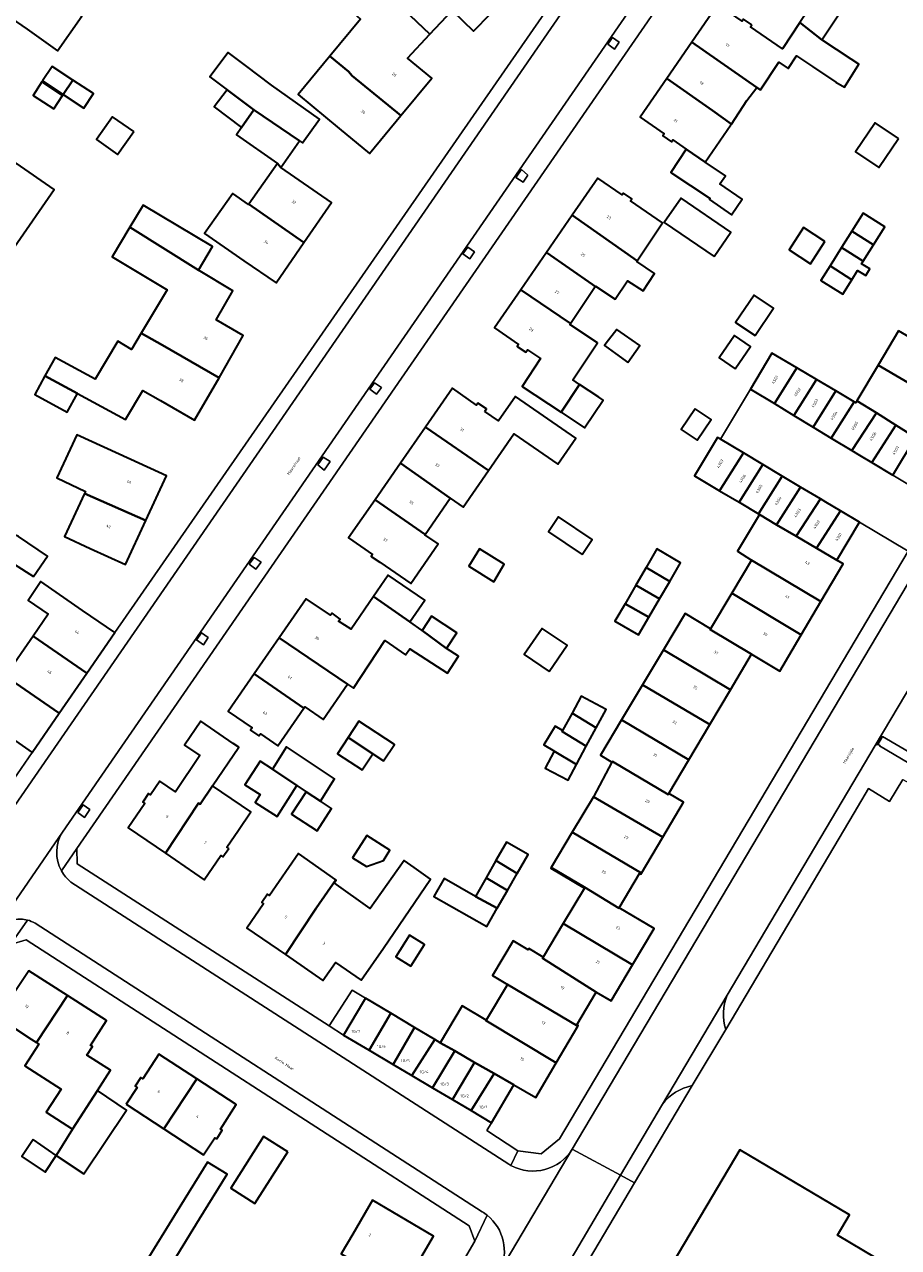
# Model space of a CAD drawing. Header units: metres. Extents: x 197700 to 204338, y 317132 to 325229.
# Tile 327 of 656: x 199637 to 199749, y 319725 to 319882. Entities that reach past the tile are written whole.
import ezdxf
from ezdxf.enums import TextEntityAlignment as Align

# ---------------------------------------------------------------- set-up
doc = ezdxf.new("R2010")
doc.units = ezdxf.units.M
for name, color, linetype, lineweight in [('B-WE-GR-BEPLANTING_CULTUUR_BODEMBEDEKKER-GV', 90, 'Continuous', 18), ('B-WE-OG-BEBOUWING-GV', 7, 'Continuous', 35), ('B-WE-OG-BEBOUWING-T18', 10, 'Continuous', 18), ('B-WE-OG-TERREIN_ERF-GV', 7, 'Continuous', 18), ('B-WE-OG-TERREIN_ONBEGROEID-GV', 7, 'Continuous', 18), ('B-WE-OG-TOPOGRAFIE-T18', 10, 'Continuous', 18), ('B-WE-VH-VERHARDING_ASFALT-GV', 252, 'Continuous', 18), ('B-WE-VH-VERHARDING_BETONSTRAATSTEEN-GV', 252, 'Continuous', 18), ('B-WE-VH-VERHARDING_OPEN-GV', 252, 'Continuous', 18), ('B-WE-VH-VERHARDING_TEGEL-GV', 252, 'Continuous', 18)]:
    doc.layers.add(name, color=color, linetype=linetype, lineweight=lineweight)
doc.styles.add('NLCS-ISO-M200-T18', font='NLCS-ISO.ttf', dxfattribs={"height": 0.36})

msp = doc.modelspace()

# ---------------------------------------------------------------- linework, layer by layer
at = {"layer": 'B-WE-GR-BEPLANTING_CULTUUR_BODEMBEDEKKER-GV'}
msp.add_lwpolyline([(199746.705, 319789.446), (199746.656, 319789.336), (199750.404, 319787.127), (199751.037, 319788.178), (199747.024, 319790.536), (199746.435, 319789.501)], dxfattribs=at)
msp.add_lwpolyline([(199746.435, 319789.501, -0.1216998), (199746.705, 319789.446)], format="xyb", dxfattribs=at)
at = {"layer": 'B-WE-OG-BEBOUWING-GV'}
for points in [[(199692.926, 319891.167), (199689.108, 319887.101), (199684.099, 319891.954), (199680.852, 319888.338), (199689.194, 319880.343), (199692.055, 319883.389), (199694.776, 319880.735), (199699.132, 319885.202), (199693.017, 319891.259)], [(199680.852, 319888.338), (199677.605, 319884.722), (199680.335, 319882.255), (199676.427, 319877.537), (199678.82, 319875.564), (199679.25, 319875.014), (199685.478, 319869.934), (199689.443, 319874.721), (199686.332, 319877.297), (199689.194, 319880.343)], [(199636.622, 319888.172), (199633.661, 319883.896), (199633.604, 319883.814), (199637.722, 319880.979), (199641.637, 319878.21), (199644.718, 319882.636)], [(199736.475, 319881.838), (199739.267, 319879.64), (199742.771, 319884.923), (199739.82, 319886.88)], [(199730.341, 319881.526), (199729.254, 319882.274), (199729.084, 319882.027), (199725.987, 319884.16), (199722.663, 319879.334), (199730.968, 319873.547), (199731.447, 319873.229), (199733.786, 319876.757), (199734.97, 319875.972), (199736.038, 319877.582), (199738.102, 319876.214), (199741.089, 319874.233), (199742.162, 319873.563), (199744.015, 319876.529), (199743.023, 319877.149), (199739.267, 319879.64), (199736.475, 319881.838), (199734.245, 319878.475), (199730.171, 319881.279)], [(199730.968, 319873.547), (199722.663, 319879.334), (199719.463, 319874.687), (199725.333, 319870.597), (199727.735, 319868.86), (199729.72, 319871.852)], [(199663.303, 319873.236), (199666.717, 319870.66), (199672.538, 319866.729), (199672.933, 319866.45), (199675.087, 319869.502), (199668.954, 319873.83), (199665.647, 319876.342), (199663.445, 319878.004), (199661.101, 319874.898)], [(199685.478, 319869.934), (199679.25, 319875.014), (199678.82, 319875.564), (199676.427, 319877.537), (199672.382, 319872.63), (199677.624, 319868.289), (199681.475, 319865.1)], [(199642.357, 319872.637), (199643.57, 319874.487), (199640.93, 319876.219), (199639.717, 319874.369)], [(199641.145, 319870.789), (199642.276, 319872.513), (199639.636, 319874.245), (199638.505, 319872.521)], [(199643.57, 319874.487), (199642.357, 319872.637), (199644.996, 319870.907), (199646.209, 319872.756)], [(199721.965, 319865.655), (199724.359, 319863.992), (199727.667, 319868.757), (199727.735, 319868.86), (199725.333, 319870.597), (199719.463, 319874.687), (199716.049, 319869.729), (199719.146, 319867.596), (199718.976, 319867.349), (199720.063, 319866.601), (199720.233, 319866.848)], [(199666.717, 319870.66), (199663.303, 319873.236), (199661.65, 319871.045), (199665.133, 319868.417)], [(199651.357, 319867.893), (199648.663, 319869.794), (199646.606, 319866.879), (199649.3, 319864.978)], [(199669.718, 319863.794), (199670.166, 319863.288), (199672.538, 319866.729), (199666.717, 319870.66), (199665.133, 319868.417), (199664.48, 319867.491)], [(199749.067, 319867.027), (199746.09, 319869.03), (199743.57, 319865.286), (199746.546, 319863.283)], [(199724.359, 319863.992), (199721.965, 319865.655), (199719.986, 319862.672), (199725.031, 319859.325), (199724.931, 319859.188), (199727.752, 319857.255), (199729.087, 319859.263), (199726.27, 319861.193), (199726.976, 319862.256)], [(199631.269, 319856.512), (199636.123, 319853.159), (199641.193, 319860.498), (199636.33, 319863.856)], [(199670.166, 319863.288), (199669.718, 319863.794), (199666.058, 319858.608), (199673.112, 319853.712), (199676.638, 319858.827)], [(199707.388, 319857.186), (199715.687, 319851.358), (199718.924, 319856.235), (199714.852, 319859.048), (199715.02, 319859.295), (199713.928, 319860.037), (199713.764, 319859.799), (199710.67, 319861.936)], [(199650.856, 319855.658), (199659.642, 319850.173), (199661.444, 319853.19), (199652.555, 319858.501)], [(199666.058, 319858.608), (199666.026, 319858.563), (199664.01, 319859.986), (199660.391, 319854.858), (199665.433, 319851.382), (199669.55, 319848.544), (199673.112, 319853.712)], [(199725.538, 319851.902), (199727.673, 319855.037), (199721.288, 319859.387), (199719.153, 319856.252)], [(199715.687, 319851.358), (199707.388, 319857.186), (199704.089, 319852.411), (199709.972, 319848.319), (199710.299, 319848.075), (199710.342, 319848.139), (199712.885, 319846.452), (199714.458, 319848.823), (199716.438, 319847.509), (199717.918, 319849.739), (199715.624, 319851.262)], [(199743.127, 319855.172), (199745.886, 319853.416), (199747.332, 319855.719), (199744.563, 319857.458)], [(199659.642, 319850.173), (199650.856, 319855.658), (199648.59, 319851.864), (199655.627, 319847.66), (199652.321, 319842.127), (199655.02, 319840.577), (199662.257, 319836.42), (199665.358, 319841.824), (199661.889, 319843.815), (199664.032, 319847.549)], [(199739.679, 319853.843), (199736.956, 319855.625), (199735.096, 319852.782), (199737.818, 319851)], [(199743.127, 319855.172), (199741.812, 319853.078), (199744.557, 319851.302), (199745.886, 319853.416)], [(199700.809, 319847.664), (199707.168, 319843.354), (199710.299, 319848.075), (199709.972, 319848.319), (199704.089, 319852.411)], [(199743.103, 319848.954), (199743.852, 319850.147), (199744.897, 319849.491), (199745.422, 319850.327), (199744.362, 319850.991), (199744.557, 319851.302), (199741.812, 319853.078), (199740.344, 319850.742)], [(199743.103, 319848.954), (199740.344, 319850.742), (199739.167, 319848.868), (199741.951, 319847.119)], [(199707.168, 319843.354), (199700.809, 319847.664), (199697.451, 319842.803), (199700.544, 319840.665), (199700.373, 319840.419), (199701.459, 319839.668), (199701.668, 319839.971), (199703.329, 319838.869), (199700.971, 319835.314), (199705.969, 319831.998), (199708.329, 319835.552), (199707.459, 319836.129), (199710.61, 319840.879), (199707.08, 319843.222)], [(199730.756, 319841.802), (199733.107, 319845.296), (199730.62, 319846.97), (199728.268, 319843.477)], [(199662.257, 319836.42), (199655.02, 319840.577), (199652.321, 319842.127), (199651.083, 319840.04), (199649.325, 319841.09), (199646.416, 319836.222), (199641.302, 319839.018), (199640.014, 319836.662), (199644.169, 319834.39), (199650.318, 319831.091), (199652.537, 319834.789), (199654.791, 319833.495), (199659.144, 319830.997)], [(199714.5, 319838.379), (199716.019, 319840.538), (199713.082, 319842.587), (199711.73, 319840.82), (199711.499, 319840.532), (199712.933, 319839.503), (199714.164, 319838.62)], [(199728.19, 319837.545), (199730.169, 319840.398), (199728.138, 319841.806), (199726.16, 319838.953)], [(199749.084, 319842.432), (199746.475, 319838.042), (199755.281, 319832.87), (199757.912, 319837.275)], [(199733.22, 319833.11), (199736.095, 319837.687), (199732.914, 319839.578), (199730.17, 319834.962)], [(199644.169, 319834.39), (199640.014, 319836.662), (199638.704, 319834.266), (199642.86, 319831.994)], [(199735.718, 319831.592), (199738.621, 319836.185), (199736.095, 319837.687), (199733.22, 319833.11)], [(199743.765, 319833.483), (199746.267, 319831.918), (199748.746, 319830.368), (199751.263, 319828.794), (199752.431, 319828.096), (199755.281, 319832.87), (199746.475, 319838.042)], [(199696.221, 319832.115), (199696.433, 319832.42), (199695.348, 319833.172), (199695.177, 319832.926), (199692.087, 319835.069), (199688.64, 319830.099), (199696.678, 319824.537), (199699.934, 319829.242), (199705.564, 319825.345), (199707.87, 319828.676), (199700.132, 319834.031), (199697.968, 319830.905)], [(199708.329, 319835.552), (199705.969, 319831.998), (199708.974, 319830.005), (199711.332, 319833.56), (199710.791, 319833.919)], [(199738.167, 319830.105), (199741.081, 319834.723), (199738.621, 319836.185), (199735.718, 319831.592)], [(199741.081, 319834.723), (199738.167, 319830.105), (199740.49, 319828.694), (199743.42, 319833.332)], [(199743.123, 319827.095), (199746.267, 319831.918), (199743.765, 319833.483), (199743.609, 319833.22), (199743.42, 319833.332), (199740.49, 319828.694)], [(199723.102, 319832.428), (199721.326, 319829.789), (199723.354, 319828.424), (199725.13, 319831.063)], [(199745.652, 319825.575), (199748.746, 319830.368), (199746.267, 319831.918), (199743.123, 319827.095), (199744.079, 319826.514)], [(199748.372, 319823.951), (199751.263, 319828.794), (199748.746, 319830.368), (199745.652, 319825.575)], [(199645.081, 319821.613), (199652.904, 319818.17), (199655.525, 319823.866), (199650.982, 319825.956), (199644.085, 319829.129), (199641.513, 319823.6), (199645.206, 319821.881)], [(199691.799, 319821.029), (199693.456, 319819.882), (199696.678, 319824.537), (199688.64, 319830.099), (199685.46, 319825.513)], [(199726.227, 319821.972), (199729.259, 319826.801), (199726.335, 319828.55), (199725.945, 319828.783), (199723.018, 319823.888)], [(199729.259, 319826.801), (199726.227, 319821.972), (199728.708, 319820.491), (199731.751, 319825.311)], [(199688.586, 319816.388), (199691.799, 319821.029), (199685.46, 319825.513), (199682.199, 319820.811)], [(199731.175, 319819.018), (199734.213, 319823.839), (199731.751, 319825.311), (199728.708, 319820.491)], [(199736.547, 319822.443), (199734.213, 319823.839), (199731.175, 319819.018), (199731.33, 319818.926), (199733.508, 319817.618)], [(199652.904, 319818.17), (199645.081, 319821.613), (199642.52, 319816.108), (199645.798, 319814.599), (199650.306, 319812.525)], [(199736.004, 319816.149), (199739.101, 319820.915), (199736.547, 319822.443), (199733.508, 319817.618)], [(199682.199, 319820.811), (199678.816, 319815.933), (199681.868, 319813.804), (199681.705, 319813.552), (199682.813, 319812.835), (199686.754, 319810.124), (199690.238, 319815.157), (199688.545, 319816.329), (199688.586, 319816.388)], [(199738.603, 319814.619), (199741.669, 319819.391), (199739.786, 319820.506), (199739.101, 319820.915), (199736.004, 319816.149)], [(199744.088, 319817.958), (199741.669, 319819.391), (199738.603, 319814.619), (199741.203, 319813.088)], [(199638.533, 319810.979), (199640.32, 319813.6), (199636.62, 319816.122), (199634.948, 319816.891), (199632.041, 319818.227), (199629.552, 319814.672), (199632.032, 319812.999), (199633.107, 319814.434)], [(199708.646, 319813.82), (199709.937, 319815.745), (199705.646, 319818.623), (199704.355, 319816.698)], [(199738.603, 319814.619), (199736.004, 319816.149), (199733.508, 319817.618), (199731.33, 319818.926), (199728.508, 319814.244), (199730.297, 319813.092), (199739.159, 319807.793), (199742.012, 319812.609), (199741.203, 319813.088)], [(199697.366, 319810.327), (199698.688, 319812.577), (199695.546, 319814.55), (199694.159, 319812.34)], [(199719.839, 319810.374), (199721.231, 319812.766), (199718.214, 319814.521), (199716.834, 319812.148)], [(199718.542, 319808.144), (199719.839, 319810.374), (199716.834, 319812.148), (199715.526, 319809.898)], [(199727.767, 319808.862), (199736.63, 319803.524), (199739.159, 319807.793), (199730.297, 319813.092)], [(199644.809, 319806.661), (199643.849, 319807.323), (199639.47, 319810.34), (199637.852, 319807.911), (199640.446, 319806.182), (199638.501, 319803.371), (199645.352, 319798.637), (199648.926, 319803.824)], [(199682.002, 319808.432), (199686.654, 319805.222), (199688.548, 319807.993), (199683.882, 319811.182)], [(199715.526, 319809.898), (199714.135, 319807.506), (199717.169, 319805.783), (199718.542, 319808.144)], [(199736.63, 319803.524), (199727.767, 319808.862), (199725.056, 319804.328), (199724.995, 319804.227), (199730.284, 319801.053), (199733.898, 319798.912)], [(199686.654, 319805.222), (199682.002, 319808.432), (199679.144, 319804.249), (199677.543, 319805.282), (199677.746, 319805.564), (199676.696, 319806.318), (199676.503, 319806.05), (199673.404, 319808.164), (199669.948, 319803.174), (199678.674, 319797.238), (199678.671, 319797.234), (199679.426, 319796.703), (199683.433, 319802.797), (199686.105, 319800.97), (199686.626, 319801.74), (199691.443, 319798.624), (199692.856, 319800.808), (199691.342, 319801.788), (199688.23, 319804.107)], [(199717.169, 319805.783), (199714.135, 319807.506), (199712.838, 319805.276), (199715.854, 319803.522)], [(199691.342, 319801.788), (199692.652, 319803.813), (199689.389, 319805.924), (199688.23, 319804.107)], [(199727.597, 319796.525), (199730.284, 319801.053), (199724.995, 319804.227), (199725.056, 319804.328), (199721.826, 319806.26), (199719.048, 319801.614)], [(199704.452, 319798.846), (199706.737, 319802.2), (199703.552, 319804.369), (199701.267, 319801.016)], [(199638.501, 319803.371), (199634.955, 319798.247), (199641.815, 319793.506), (199645.352, 319798.637)], [(199666.745, 319798.548), (199673.096, 319794.172), (199673.21, 319794.339), (199675.584, 319792.716), (199678.671, 319797.234), (199678.674, 319797.238), (199669.948, 319803.174)], [(199629.474, 319798.789), (199627.567, 319796.058), (199638.375, 319788.514), (199641.815, 319793.506), (199634.955, 319798.247), (199630.991, 319800.99), (199629.613, 319798.999)], [(199719.048, 319801.614), (199716.373, 319797.141), (199724.95, 319792.064), (199727.597, 319796.525)], [(199673.096, 319794.172), (199666.745, 319798.548), (199663.422, 319793.75), (199666.48, 319791.633), (199666.293, 319791.362), (199667.354, 319790.63), (199667.54, 319790.899), (199669.793, 319789.339)], [(199724.95, 319792.064), (199716.373, 319797.141), (199713.691, 319792.655), (199722.282, 319787.568)], [(199707.368, 319793.532), (199710.461, 319791.667), (199711.706, 319793.993), (199708.526, 319795.695)], [(199709.185, 319789.283), (199710.461, 319791.667), (199707.368, 319793.532), (199706.165, 319791.286), (199706.098, 319791.16)], [(199655.42, 319775.601), (199659.648, 319782.007), (199659.828, 319781.885), (199661.437, 319784.235), (199664.807, 319789.159), (199664.076, 319789.661), (199659.949, 319792.484), (199657.864, 319789.436), (199659.802, 319788.111), (199656.704, 319783.444), (199654.708, 319784.813), (199653.515, 319783.068), (199653.267, 319783.237), (199652.521, 319782.149), (199652.768, 319781.979), (199650.641, 319778.878)], [(199681.897, 319788.332), (199683.294, 319787.421), (199684.668, 319789.527), (199680.11, 319792.502), (199678.749, 319790.418)], [(199707.942, 319786.961), (199709.185, 319789.283), (199706.098, 319791.16), (199706.165, 319791.286), (199705.223, 319791.863), (199703.754, 319789.49), (199705.105, 319788.662), (199705.096, 319788.644)], [(199719.722, 319783.254), (199722.282, 319787.568), (199713.691, 319792.655), (199710.987, 319788.134), (199712.464, 319787.251), (199712.526, 319787.358), (199719.668, 319783.133)], [(199681.897, 319788.332), (199678.749, 319790.418), (199677.388, 319788.333), (199680.55, 319786.268)], [(199669.075, 319786.379), (199672.198, 319784.258), (199673.385, 319783.471), (199675.227, 319782.268), (199677.025, 319785.114), (199670.866, 319789.215)], [(199705.096, 319788.644), (199703.946, 319786.496), (199706.859, 319784.938), (199707.942, 319786.961)], [(199669.075, 319786.379), (199667.503, 319787.378), (199665.573, 319784.338), (199667.501, 319783.115), (199666.869, 319782.119), (199669.7, 319780.323), (199672.198, 319784.258)], [(199710.092, 319782.817), (199718.954, 319777.678), (199721.598, 319782.143), (199719.722, 319783.254), (199719.668, 319783.133), (199712.526, 319787.358), (199712.464, 319787.251)], [(199663.5, 319776.22), (199663.253, 319776.39), (199664.737, 319778.554), (199666.323, 319780.89), (199661.437, 319784.235), (199659.828, 319781.885), (199659.648, 319782.007), (199655.42, 319775.601), (199660.379, 319772.2), (199662.506, 319775.301), (199662.753, 319775.131)], [(199673.385, 319783.471), (199671.523, 319780.616), (199674.78, 319778.491), (199676.643, 319781.344), (199675.227, 319782.268)], [(199710.092, 319782.817), (199707.382, 319778.285), (199716.228, 319773.075), (199718.954, 319777.678)], [(199679.331, 319775.018), (199681.084, 319773.908), (199683.259, 319774.688), (199684.088, 319775.996), (199681.136, 319777.866)], [(199707.382, 319778.285), (199704.698, 319773.797), (199708.967, 319771.284), (199713.357, 319768.605), (199713.374, 319768.634), (199715.968, 319773.029), (199716.14, 319772.927), (199716.228, 319773.075)], [(199697.648, 319774.688), (199700.359, 319773.02), (199701.753, 319775.453), (199698.992, 319777.034)], [(199677.174, 319772.208), (199672.416, 319775.581), (199668.709, 319770.225), (199668.463, 319770.396), (199667.711, 319769.311), (199667.958, 319769.14), (199665.818, 319766.048), (199670.731, 319762.647), (199674.668, 319768.6)], [(199670.731, 319762.647), (199675.526, 319759.328), (199677.136, 319761.648), (199680.402, 319759.377), (199683.257, 319763.481), (199689.29, 319772.304), (199687.209, 319773.78), (199685.914, 319774.698), (199682.291, 319769.589), (199681.559, 319768.556), (199676.949, 319771.825), (199677.205, 319772.186), (199677.174, 319772.208), (199674.668, 319768.6)], [(199699.11, 319770.838), (199700.359, 319773.02), (199697.648, 319774.688), (199696.374, 319772.463)], [(199706.247, 319766.611), (199715.107, 319761.356), (199717.843, 319765.989), (199713.374, 319768.634), (199713.357, 319768.605), (199708.967, 319771.284), (199704.698, 319773.797), (199704.651, 319773.718), (199708.957, 319771.143)], [(199697.811, 319768.57), (199695.018, 319770.097), (199691.036, 319772.377), (199689.723, 319770.083), (199696.466, 319766.222)], [(199697.811, 319768.57), (199699.11, 319770.838), (199696.374, 319772.463), (199695.018, 319770.097)], [(199715.107, 319761.356), (199706.247, 319766.611), (199703.68, 319762.318), (199703.604, 319762.19), (199710.458, 319757.864), (199712.382, 319756.742)], [(199686.749, 319761.161), (199688.508, 319763.962), (199686.614, 319765.151), (199684.854, 319762.351)], [(199708.104, 319753.49), (199708.159, 319753.583), (199707.987, 319753.685), (199710.458, 319757.864), (199703.604, 319762.19), (199703.68, 319762.318), (199701.847, 319763.414), (199701.766, 319763.279), (199699.861, 319764.415), (199697.209, 319759.987), (199699.105, 319758.828)], [(199642.914, 319757.401), (199637.959, 319760.595), (199635.922, 319757.494), (199635.684, 319757.641), (199634.948, 319756.454), (199635.186, 319756.306), (199634.069, 319754.549), (199638.274, 319751.844), (199638.939, 319751.416)], [(199708.104, 319753.49), (199699.105, 319758.828), (199696.376, 319754.264), (199696.355, 319754.229), (199705.357, 319748.828)], [(199643.534, 319740.32), (199646.715, 319745.256), (199648.41, 319747.885), (199645.378, 319749.776), (199646.091, 319750.881), (199645.839, 319751.044), (199647.875, 319754.204), (199642.914, 319757.401), (199638.939, 319751.416), (199639.253, 319751.214), (199637.445, 319748.408), (199642.068, 319745.429), (199640.172, 319742.487)], [(199681.446, 319750.419), (199684.222, 319755.152), (199680.971, 319757.095), (199680.715, 319756.662), (199678.166, 319752.364)], [(199697.421, 319747.432), (199699.945, 319745.985), (199702.722, 319744.355), (199705.357, 319748.828), (199696.355, 319754.229), (199696.376, 319754.264), (199693.343, 319756.077), (199690.534, 319751.379), (199692.376, 319750.323), (199694.909, 319748.871)], [(199684.222, 319755.152), (199681.446, 319750.419), (199684.51, 319748.602), (199687.249, 319753.342)], [(199687.249, 319753.342), (199684.51, 319748.602), (199686.893, 319747.188), (199689.814, 319751.809)], [(199690.534, 319751.379), (199689.814, 319751.809), (199686.893, 319747.188), (199689.524, 319745.628), (199692.376, 319750.323)], [(199650.413, 319743.519), (199655.204, 319740.379), (199659.439, 319746.753), (199654.553, 319749.914), (199652.51, 319746.758), (199652.258, 319746.921), (199651.541, 319745.812), (199651.792, 319745.649)], [(199694.909, 319748.871), (199692.376, 319750.323), (199689.524, 319745.628), (199692.079, 319744.112)], [(199694.909, 319748.871), (199692.079, 319744.112), (199694.46, 319742.7), (199697.421, 319747.432)], [(199661.962, 319739.071), (199662.679, 319740.179), (199662.427, 319740.342), (199664.469, 319743.499), (199659.439, 319746.753), (199655.204, 319740.379), (199660.294, 319737.044), (199661.71, 319739.234)], [(199699.945, 319745.985), (199697.421, 319747.432), (199694.46, 319742.7), (199697.086, 319741.143)], [(199646.715, 319745.256), (199643.534, 319740.32), (199641.44, 319736.969), (199644.988, 319734.597), (199650.446, 319742.763)], [(199638.51, 319739.005), (199637.057, 319736.831), (199640.022, 319734.849), (199641.44, 319736.969)], [(199671.034, 319737.446), (199667.959, 319739.398), (199663.75, 319732.768), (199666.825, 319730.816)], [(199657.255, 319730.398), (199652.255, 319722.286), (199654.781, 319720.735), (199659.781, 319728.847), (199663.293, 319734.565), (199660.765, 319736.116)], [(199679.356, 319726.912), (199677.87, 319724.374), (199685.651, 319719.799), (199689.676, 319726.663), (199681.883, 319731.227)]]:
    msp.add_lwpolyline(points, close=True, dxfattribs=at)
msp.add_lwpolyline([(199760.397, 319715.395), (199741.271, 319726.763), (199742.815, 319729.359), (199728.811, 319737.69), (199720.243, 319723.221), (199734.224, 319714.87), (199735.032, 319714.392), (199756.531, 319701.632), (199739.612, 319673.125), (199764.106, 319658.588)], dxfattribs=at)
at = {"layer": 'B-WE-OG-TERREIN_ERF-GV'}
for points in [[(199733.236, 319905.507), (199644.097, 319776.213), (199644.145, 319774.274), (199676.31, 319753.56), (199679.282, 319758.105), (199680.971, 319757.095), (199684.222, 319755.152), (199687.249, 319753.342), (199689.814, 319751.809), (199690.534, 319751.379), (199693.343, 319756.077), (199696.376, 319754.264), (199699.105, 319758.828), (199697.209, 319759.987), (199699.861, 319764.415), (199701.766, 319763.279), (199701.847, 319763.414), (199703.68, 319762.318), (199706.247, 319766.611), (199708.957, 319771.143), (199704.651, 319773.718), (199704.698, 319773.797), (199707.382, 319778.285), (199710.092, 319782.817), (199712.464, 319787.251), (199710.987, 319788.134), (199713.691, 319792.655), (199716.373, 319797.141), (199719.048, 319801.614), (199721.826, 319806.26), (199725.056, 319804.328), (199727.767, 319808.862), (199730.297, 319813.092), (199728.508, 319814.244), (199731.33, 319818.926), (199731.175, 319819.018), (199728.708, 319820.491), (199726.227, 319821.972), (199723.018, 319823.888), (199725.945, 319828.783), (199726.335, 319828.55), (199730.17, 319834.962), (199732.914, 319839.578), (199736.095, 319837.687), (199738.621, 319836.185), (199741.081, 319834.723), (199743.42, 319833.332), (199743.609, 319833.22), (199743.765, 319833.483), (199746.475, 319838.042), (199749.084, 319842.432)], [(199643.849, 319807.323), (199644.809, 319806.661), (199648.926, 319803.824), (199711.471, 319894.077)], [(199623.358, 319885.585), (199617.397, 319876.932), (199617.562, 319876.818), (199622.251, 319873.58), (199626.777, 319870.454), (199631.64, 319867.095), (199636.33, 319863.856), (199641.193, 319860.498), (199636.123, 319853.159), (199631.269, 319856.512), (199626.588, 319859.746), (199621.89, 319862.991), (199617.2, 319866.231), (199612.329, 319869.596), (199608.152, 319863.566)], [(199699.132, 319885.202), (199694.776, 319880.735), (199692.055, 319883.389), (199689.194, 319880.343), (199686.332, 319877.297), (199689.443, 319874.721), (199685.478, 319869.934), (199681.475, 319865.1), (199677.624, 319868.289), (199672.382, 319872.63), (199676.427, 319877.537), (199680.335, 319882.255)], [(199644.718, 319882.636), (199641.637, 319878.21), (199637.722, 319880.979), (199633.604, 319883.814)], [(199742.771, 319884.923), (199739.267, 319879.64), (199743.023, 319877.149), (199744.015, 319876.529), (199742.162, 319873.563), (199741.089, 319874.233), (199738.102, 319876.214), (199736.038, 319877.582), (199734.97, 319875.972), (199733.786, 319876.757), (199731.447, 319873.229), (199730.968, 319873.547), (199729.72, 319871.852), (199727.735, 319868.86), (199727.667, 319868.757), (199724.359, 319863.992), (199726.976, 319862.256), (199726.27, 319861.193), (199729.087, 319859.263), (199727.752, 319857.255), (199724.931, 319859.188), (199725.031, 319859.325), (199719.986, 319862.672), (199721.965, 319865.655), (199720.233, 319866.848), (199720.063, 319866.601), (199718.976, 319867.349), (199719.146, 319867.596), (199716.049, 319869.729), (199719.463, 319874.687), (199722.663, 319879.334), (199725.987, 319884.16)], [(199729.254, 319882.274), (199730.341, 319881.526), (199730.171, 319881.279), (199734.245, 319878.475), (199736.475, 319881.838)], [(199770.283, 319880.199), (199769.843, 319879.52), (199770.119, 319879.356), (199767.28, 319874.621), (199771.667, 319871.993), (199768.951, 319867.445), (199768.822, 319867.229), (199768.659, 319867.327), (199766.052, 319862.977), (199768.788, 319861.339), (199766.022, 319856.702), (199763.377, 319852.268), (199760.703, 319847.786), (199760.624, 319847.654), (199760.461, 319847.751), (199757.877, 319843.402), (199760.601, 319841.779), (199757.912, 319837.275), (199755.281, 319832.87), (199752.431, 319828.096), (199751.263, 319828.794), (199748.372, 319823.951), (199754.026, 319820.531)], [(199632.758, 319848.588), (199619.707, 319829.672), (199613.662, 319820.832), (199613.811, 319820.74), (199602.67, 319804.609), (199634.635, 319783.029), (199638.375, 319788.514), (199627.567, 319796.058), (199629.474, 319798.789), (199629.613, 319798.999), (199630.991, 319800.99), (199634.955, 319798.247), (199638.501, 319803.371), (199640.446, 319806.182), (199637.852, 319807.911), (199639.47, 319810.34), (199643.849, 319807.323)], [(199749.635, 319785.05), (199747.942, 319782.219), (199745.251, 319783.906), (199743.42, 319780.793), (199727.009, 319753.072), (199722.715, 319745.904), (199715.358, 319733.476), (199698.387, 319704.811), (199697.75, 319703.713), (199699.102, 319702.842), (199687.38, 319682.813), (199686.137, 319683.693), (199683.345, 319678.881), (199683.231, 319678.939), (199682.82, 319678.235), (199691.503, 319673.202), (199687.856, 319667.48), (199682.045, 319670.993), (199675.14, 319659.525), (199703.735, 319642.856), (199706.905, 319643.735), (199704.502, 319639.968), (199737.351, 319628.075)], [(199764.106, 319658.588), (199739.612, 319673.125), (199756.531, 319701.632), (199735.032, 319714.392), (199734.224, 319714.87), (199720.243, 319723.221), (199728.811, 319737.69), (199742.815, 319729.359), (199741.271, 319726.763), (199760.397, 319715.395)], [(199677.87, 319724.374), (199679.356, 319726.912), (199681.883, 319731.227), (199689.676, 319726.663), (199685.651, 319719.799)]]:
    msp.add_lwpolyline(points, dxfattribs=at)
for points in [[(199660.391, 319854.858), (199664.01, 319859.986), (199666.026, 319858.563), (199666.058, 319858.608), (199669.718, 319863.794), (199664.48, 319867.491), (199665.133, 319868.417), (199661.65, 319871.045), (199663.303, 319873.236), (199661.101, 319874.898), (199663.445, 319878.004), (199665.647, 319876.342), (199668.954, 319873.83), (199675.087, 319869.502), (199672.933, 319866.45), (199672.538, 319866.729), (199670.166, 319863.288), (199676.638, 319858.827), (199673.112, 319853.712), (199669.55, 319848.544), (199665.433, 319851.382)], [(199642.357, 319872.637), (199639.717, 319874.369), (199640.93, 319876.219), (199643.57, 319874.487), (199646.209, 319872.756), (199644.996, 319870.907)], [(199642.276, 319872.513), (199641.145, 319870.789), (199638.505, 319872.521), (199639.636, 319874.245)], [(199651.357, 319867.893), (199649.3, 319864.978), (199646.606, 319866.879), (199648.663, 319869.794)], [(199749.067, 319867.027), (199746.546, 319863.283), (199743.57, 319865.286), (199746.09, 319869.03)], [(199701.668, 319839.971), (199701.459, 319839.668), (199700.373, 319840.419), (199700.544, 319840.665), (199697.451, 319842.803), (199700.809, 319847.664), (199704.089, 319852.411), (199707.388, 319857.186), (199710.67, 319861.936), (199713.764, 319859.799), (199713.928, 319860.037), (199715.02, 319859.295), (199714.852, 319859.048), (199718.924, 319856.235), (199715.687, 319851.358), (199715.624, 319851.262), (199717.918, 319849.739), (199716.438, 319847.509), (199714.458, 319848.823), (199712.885, 319846.452), (199710.342, 319848.139), (199710.299, 319848.075), (199707.168, 319843.354), (199707.08, 319843.222), (199710.61, 319840.879), (199707.459, 319836.129), (199708.329, 319835.552), (199710.791, 319833.919), (199711.332, 319833.56), (199708.974, 319830.005), (199705.969, 319831.998), (199700.971, 319835.314), (199703.329, 319838.869)], [(199659.642, 319850.173), (199664.032, 319847.549), (199661.889, 319843.815), (199665.358, 319841.824), (199662.257, 319836.42), (199659.144, 319830.997), (199654.791, 319833.495), (199652.537, 319834.789), (199650.318, 319831.091), (199644.169, 319834.39), (199640.014, 319836.662), (199641.302, 319839.018), (199646.416, 319836.222), (199649.325, 319841.09), (199651.083, 319840.04), (199652.321, 319842.127), (199655.627, 319847.66), (199648.59, 319851.864), (199650.856, 319855.658), (199652.555, 319858.501), (199661.444, 319853.19)], [(199725.538, 319851.902), (199719.153, 319856.252), (199721.288, 319859.387), (199727.673, 319855.037)], [(199741.812, 319853.078), (199743.127, 319855.172), (199744.563, 319857.458), (199747.332, 319855.719), (199745.886, 319853.416), (199744.557, 319851.302), (199744.362, 319850.991), (199745.422, 319850.327), (199744.897, 319849.491), (199743.852, 319850.147), (199743.103, 319848.954), (199741.951, 319847.119), (199739.167, 319848.868), (199740.344, 319850.742)], [(199735.096, 319852.782), (199736.956, 319855.625), (199739.679, 319853.843), (199737.818, 319851)], [(199730.756, 319841.802), (199728.268, 319843.477), (199730.62, 319846.97), (199733.107, 319845.296)], [(199714.5, 319838.379), (199714.164, 319838.62), (199712.933, 319839.503), (199711.499, 319840.532), (199711.73, 319840.82), (199713.082, 319842.587), (199716.019, 319840.538)], [(199728.19, 319837.545), (199726.16, 319838.953), (199728.138, 319841.806), (199730.169, 319840.398)], [(199696.433, 319832.42), (199696.221, 319832.115), (199697.968, 319830.905), (199700.132, 319834.031), (199707.87, 319828.676), (199705.564, 319825.345), (199699.934, 319829.242), (199696.678, 319824.537), (199693.456, 319819.882), (199691.799, 319821.029), (199688.586, 319816.388), (199688.545, 319816.329), (199690.238, 319815.157), (199686.754, 319810.124), (199682.813, 319812.835), (199681.705, 319813.552), (199681.868, 319813.804), (199678.816, 319815.933), (199682.199, 319820.811), (199685.46, 319825.513), (199688.64, 319830.099), (199692.087, 319835.069), (199695.177, 319832.926), (199695.348, 319833.172)], [(199725.13, 319831.063), (199723.354, 319828.424), (199721.326, 319829.789), (199723.102, 319832.428)], [(199642.52, 319816.108), (199645.081, 319821.613), (199645.206, 319821.881), (199641.513, 319823.6), (199644.085, 319829.129), (199650.982, 319825.956), (199655.525, 319823.866), (199652.904, 319818.17), (199650.306, 319812.525), (199645.798, 319814.599)], [(199638.533, 319810.979), (199633.107, 319814.434), (199632.032, 319812.999), (199629.552, 319814.672), (199632.041, 319818.227), (199634.948, 319816.891), (199636.62, 319816.122), (199640.32, 319813.6)], [(199750.303, 319814.25), (199744.088, 319817.958), (199741.203, 319813.088), (199742.012, 319812.609), (199739.159, 319807.793), (199736.63, 319803.524), (199733.898, 319798.912), (199730.284, 319801.053), (199727.597, 319796.525), (199724.95, 319792.064), (199722.282, 319787.568), (199719.722, 319783.254), (199721.598, 319782.143), (199718.954, 319777.678), (199716.228, 319773.075), (199716.14, 319772.927), (199715.968, 319773.029), (199713.374, 319768.634), (199717.843, 319765.989), (199715.107, 319761.356), (199712.382, 319756.742), (199710.458, 319757.864), (199707.987, 319753.685), (199708.159, 319753.583), (199708.104, 319753.49), (199705.357, 319748.828), (199702.722, 319744.355), (199699.945, 319745.985), (199697.086, 319741.143), (199696.461, 319740.148), (199700.457, 319737.569), (199703.423, 319737.157), (199705.758, 319739.087)], [(199709.937, 319815.745), (199708.646, 319813.82), (199704.355, 319816.698), (199705.646, 319818.623)], [(199697.366, 319810.327), (199694.159, 319812.34), (199695.546, 319814.55), (199698.688, 319812.577)], [(199716.834, 319812.148), (199718.214, 319814.521), (199721.231, 319812.766), (199719.839, 319810.374), (199718.542, 319808.144), (199717.169, 319805.783), (199715.854, 319803.522), (199712.838, 319805.276), (199714.135, 319807.506), (199715.526, 319809.898)], [(199679.144, 319804.249), (199682.002, 319808.432), (199683.882, 319811.182), (199688.548, 319807.993), (199686.654, 319805.222), (199688.23, 319804.107), (199689.389, 319805.924), (199692.652, 319803.813), (199691.342, 319801.788), (199692.856, 319800.808), (199691.443, 319798.624), (199686.626, 319801.74), (199686.105, 319800.97), (199683.433, 319802.797), (199679.426, 319796.703), (199678.671, 319797.234), (199675.584, 319792.716), (199673.21, 319794.339), (199673.096, 319794.172), (199669.793, 319789.339), (199667.54, 319790.899), (199667.354, 319790.63), (199666.293, 319791.362), (199666.48, 319791.633), (199663.422, 319793.75), (199666.745, 319798.548), (199669.948, 319803.174), (199673.404, 319808.164), (199676.503, 319806.05), (199676.696, 319806.318), (199677.746, 319805.564), (199677.543, 319805.282)], [(199704.452, 319798.846), (199701.267, 319801.016), (199703.552, 319804.369), (199706.737, 319802.2)], [(199707.942, 319786.961), (199706.859, 319784.938), (199703.946, 319786.496), (199705.096, 319788.644), (199705.105, 319788.662), (199703.754, 319789.49), (199705.223, 319791.863), (199706.165, 319791.286), (199707.368, 319793.532), (199708.526, 319795.695), (199711.706, 319793.993), (199710.461, 319791.667), (199709.185, 319789.283)], [(199664.737, 319778.554), (199663.253, 319776.39), (199663.5, 319776.22), (199662.753, 319775.131), (199662.506, 319775.301), (199660.379, 319772.2), (199655.42, 319775.601), (199650.641, 319778.878), (199652.768, 319781.979), (199652.521, 319782.149), (199653.267, 319783.237), (199653.515, 319783.068), (199654.708, 319784.813), (199656.704, 319783.444), (199659.802, 319788.111), (199657.864, 319789.436), (199659.949, 319792.484), (199664.076, 319789.661), (199664.807, 319789.159), (199661.437, 319784.235), (199666.323, 319780.89)], [(199678.749, 319790.418), (199680.11, 319792.502), (199684.668, 319789.527), (199683.294, 319787.421), (199681.897, 319788.332), (199680.55, 319786.268), (199677.388, 319788.333)], [(199672.198, 319784.258), (199669.7, 319780.323), (199666.869, 319782.119), (199667.501, 319783.115), (199665.573, 319784.338), (199667.503, 319787.378), (199669.075, 319786.379), (199670.866, 319789.215), (199677.025, 319785.114), (199675.227, 319782.268), (199676.643, 319781.344), (199674.78, 319778.491), (199671.523, 319780.616), (199673.385, 319783.471)], [(199679.331, 319775.018), (199681.136, 319777.866), (199684.088, 319775.996), (199683.259, 319774.688), (199681.084, 319773.908)], [(199700.359, 319773.02), (199699.11, 319770.838), (199697.811, 319768.57), (199696.466, 319766.222), (199689.723, 319770.083), (199691.036, 319772.377), (199695.018, 319770.097), (199696.374, 319772.463), (199697.648, 319774.688), (199698.992, 319777.034), (199701.753, 319775.453)], [(199672.416, 319775.581), (199677.174, 319772.208), (199677.205, 319772.186), (199676.949, 319771.825), (199681.559, 319768.556), (199682.291, 319769.589), (199685.914, 319774.698), (199687.209, 319773.78), (199689.29, 319772.304), (199683.257, 319763.481), (199680.402, 319759.377), (199677.136, 319761.648), (199675.526, 319759.328), (199670.731, 319762.647), (199665.818, 319766.048), (199667.958, 319769.14), (199667.711, 319769.311), (199668.463, 319770.396), (199668.709, 319770.225)], [(199688.508, 319763.962), (199686.749, 319761.161), (199684.854, 319762.351), (199686.614, 319765.151)], [(199599.441, 319697.595), (199597.527, 319692.209), (199596.545, 319689.445), (199595.547, 319686.477), (199593.03, 319687.382), (199592.909, 319687.106), (199591.684, 319687.569), (199591.786, 319687.841), (199588.24, 319689.125), (199588.089, 319689.172), (199586.696, 319685.564), (199623.639, 319672.13), (199626.821, 319670.973), (199656.487, 319660.186), (199694.945, 319726.006), (199694.201, 319727.948), (199637.626, 319764.553), (199635.6, 319763.922), (199593.396, 319702.595), (199592.313, 319700.215), (199595.842, 319698.918), (199595.946, 319699.2), (199597.185, 319698.745), (199597.082, 319698.462)], [(199638.274, 319751.844), (199634.069, 319754.549), (199635.186, 319756.306), (199634.948, 319756.454), (199635.684, 319757.641), (199635.922, 319757.494), (199637.959, 319760.595), (199642.914, 319757.401), (199647.875, 319754.204), (199645.839, 319751.044), (199646.091, 319750.881), (199645.378, 319749.776), (199648.41, 319747.885), (199646.715, 319745.256), (199650.446, 319742.763), (199644.988, 319734.597), (199641.44, 319736.969), (199643.534, 319740.32), (199640.172, 319742.487), (199642.068, 319745.429), (199637.445, 319748.408), (199639.253, 319751.214), (199638.939, 319751.416)], [(199655.204, 319740.379), (199650.413, 319743.519), (199651.792, 319745.649), (199651.541, 319745.812), (199652.258, 319746.921), (199652.51, 319746.758), (199654.553, 319749.914), (199659.439, 319746.753), (199664.469, 319743.499), (199662.427, 319740.342), (199662.679, 319740.179), (199661.962, 319739.071), (199661.71, 319739.234), (199660.294, 319737.044)], [(199641.44, 319736.969), (199640.022, 319734.849), (199637.057, 319736.831), (199638.51, 319739.005)], [(199671.034, 319737.446), (199666.825, 319730.816), (199663.75, 319732.768), (199667.959, 319739.398)], [(199657.255, 319730.398), (199660.765, 319736.116), (199663.293, 319734.565), (199659.781, 319728.847), (199654.781, 319720.735), (199652.255, 319722.286)]]:
    msp.add_lwpolyline(points, close=True, dxfattribs=at)
at = {"layer": 'B-WE-OG-TERREIN_ONBEGROEID-GV'}
for points in [[(199711.938, 319879.063), (199712.787, 319878.438), (199713.381, 319879.307), (199712.521, 319879.931)], [(199700.179, 319862.009), (199701.121, 319861.43), (199701.698, 319862.317), (199700.911, 319863.024)], [(199694.896, 319852.51), (199694.045, 319853.116), (199693.419, 319852.247), (199694.29, 319851.634)], [(199681.542, 319834.943), (199682.399, 319834.307), (199683, 319835.178), (199682.11, 319835.763)], [(199674.88, 319825.27), (199675.695, 319824.587), (199676.462, 319825.691), (199675.56, 319826.276)], [(199666.117, 319812.568), (199666.97, 319811.951), (199667.623, 319812.819), (199666.752, 319813.419)], [(199659.393, 319802.88), (199660.286, 319802.278), (199660.862, 319803.192), (199660.003, 319803.791)], [(199644.225, 319780.809), (199645.073, 319780.191), (199645.743, 319781.209), (199644.877, 319781.816)]]:
    msp.add_lwpolyline(points, close=True, dxfattribs=at)
at = {"layer": 'B-WE-VH-VERHARDING_ASFALT-GV'}
for points in [[(199723.238, 319908.064), (199627.709, 319769.49), (199633.442, 319765.509), (199642.237, 319778.306), (199730.043, 319905.661), (199723.961, 319909.561), (199723.96, 319909.559)], [(199642.237, 319778.306), (199633.442, 319765.509)], [(199699.29, 319735.857), (199643.313, 319771.917)], [(199638.752, 319766.677), (199695.896, 319729.754)], [(199668.691, 319658.322), (199713.558, 319734.463), (199707.395, 319737.786), (199698.144, 319722.18)], [(199698.144, 319722.18), (199707.395, 319737.786)]]:
    msp.add_lwpolyline(points, dxfattribs=at)
msp.add_lwpolyline([(199755.836, 319819.495), (199707.395, 319737.786), (199713.558, 319734.463), (199718.903, 319743.534), (199727.197, 319757.482), (199746.115, 319789.382), (199761.851, 319815.903)], close=True, dxfattribs=at)
for points in [[(199642.123, 319773.357, -0.2679444), (199642.237, 319778.306)], [(199643.313, 319771.917, -0.0952809), (199642.123, 319773.357)], [(199633.442, 319765.509, -0.3054925), (199637.772, 319767.064)], [(199637.772, 319767.064, -0.0646767), (199638.752, 319766.677)], [(199707.395, 319737.786, -0.4004817), (199699.565, 319735.697)], [(199699.565, 319735.697, -0.0147219), (199699.29, 319735.857)], [(199695.896, 319729.754, -0.0323184), (199696.522, 319729.313)], [(199696.522, 319729.313, -0.3473242), (199698.144, 319722.18)]]:
    msp.add_lwpolyline(points, format="xyb", dxfattribs=at)
at = {"layer": 'B-WE-VH-VERHARDING_BETONSTRAATSTEEN-GV'}
for points in [[(199766.015, 319813.384), (199761.853, 319815.906), (199761.851, 319815.903), (199746.115, 319789.382)], [(199746.435, 319789.501), (199747.024, 319790.536), (199751.037, 319788.178), (199755.98, 319796.542), (199751.967, 319798.872), (199752.585, 319799.9), (199756.61, 319797.564), (199761.554, 319805.889), (199757.528, 319808.245), (199758.169, 319809.296), (199762.169, 319806.93), (199766.015, 319813.384)], [(199681.446, 319750.419), (199678.166, 319752.364), (199676.31, 319753.56), (199644.145, 319774.274), (199644.097, 319776.213), (199642.123, 319773.357)], [(199643.313, 319771.917), (199699.29, 319735.857)], [(199699.565, 319735.697), (199700.457, 319737.569), (199696.461, 319740.148), (199697.086, 319741.143), (199694.46, 319742.7), (199692.079, 319744.112), (199689.524, 319745.628), (199686.893, 319747.188), (199684.51, 319748.602), (199681.446, 319750.419)]]:
    msp.add_lwpolyline(points, dxfattribs=at)
for points in [[(199746.115, 319789.382, -0.1528985), (199746.435, 319789.501)], [(199642.123, 319773.357, 0.0952809), (199643.313, 319771.917)], [(199699.29, 319735.857, 0.0147219), (199699.565, 319735.697)]]:
    msp.add_lwpolyline(points, format="xyb", dxfattribs=at)
at = {"layer": 'B-WE-VH-VERHARDING_OPEN-GV'}
for points in [[(199744.088, 319817.958), (199750.303, 319814.25), (199754.026, 319820.531), (199748.372, 319823.951), (199745.652, 319825.575), (199744.079, 319826.514), (199743.123, 319827.095), (199740.49, 319828.694), (199738.167, 319830.105), (199735.718, 319831.592), (199733.22, 319833.11), (199730.17, 319834.962), (199726.335, 319828.55), (199729.259, 319826.801), (199731.751, 319825.311), (199734.213, 319823.839), (199736.547, 319822.443), (199739.101, 319820.915), (199739.786, 319820.506), (199741.669, 319819.391)], [(199680.971, 319757.095), (199679.282, 319758.105), (199676.31, 319753.56), (199678.166, 319752.364), (199680.715, 319756.662)]]:
    msp.add_lwpolyline(points, close=True, dxfattribs=at)
for points in [[(199727.197, 319757.482), (199718.903, 319743.534)], [(199722.715, 319745.904), (199727.009, 319753.072)]]:
    msp.add_lwpolyline(points, dxfattribs=at)
for points in [[(199727.009, 319753.072, -0.1750479), (199727.197, 319757.482)], [(199718.903, 319743.534, -0.1745606), (199722.715, 319745.904)]]:
    msp.add_lwpolyline(points, format="xyb", dxfattribs=at)
at = {"layer": 'B-WE-VH-VERHARDING_TEGEL-GV'}
for points in [[(199721.449, 319909.811), (199721.862, 319909.527), (199718.314, 319904.35), (199714.787, 319899.203), (199711.35, 319894.188), (199711.471, 319894.077), (199648.926, 319803.824), (199645.352, 319798.637), (199641.815, 319793.506), (199638.375, 319788.514), (199634.635, 319783.029), (199631.881, 319778.989), (199630.557, 319777.096), (199627.5, 319772.693), (199626.067, 319770.63), (199627.709, 319769.49), (199723.238, 319908.064)], [(199642.123, 319773.357), (199644.097, 319776.213), (199733.236, 319905.507), (199734.385, 319907.165)], [(199730.043, 319905.661), (199642.237, 319778.306)], [(199707.395, 319737.786), (199755.836, 319819.495), (199754.045, 319820.564), (199754.026, 319820.531), (199750.303, 319814.25)], [(199750.303, 319814.25), (199705.758, 319739.087), (199703.423, 319737.157), (199700.457, 319737.569), (199699.565, 319735.697)], [(199727.009, 319753.072), (199743.42, 319780.793), (199745.251, 319783.906), (199747.942, 319782.219), (199749.635, 319785.05), (199750.954, 319784.334), (199759.639, 319798.929), (199766.746, 319810.922), (199767.814, 319812.791), (199766.015, 319813.384), (199762.169, 319806.93), (199761.554, 319805.889), (199756.61, 319797.564), (199755.98, 319796.542)], [(199755.98, 319796.542), (199751.037, 319788.178), (199750.404, 319787.127), (199746.656, 319789.336), (199746.705, 319789.446)], [(199746.115, 319789.382), (199727.197, 319757.482)], [(199637.772, 319767.064), (199635.6, 319763.922), (199637.626, 319764.553), (199694.201, 319727.948), (199694.945, 319726.006), (199696.522, 319729.313)], [(199635.6, 319763.922), (199637.772, 319767.064)], [(199695.896, 319729.754), (199638.752, 319766.677)], [(199713.558, 319734.463), (199715.358, 319733.476), (199722.715, 319745.904)], [(199718.903, 319743.534), (199713.558, 319734.463)], [(199668.018, 319656.202), (199671.085, 319655.142), (199670.343, 319656.899), (199682.82, 319678.235), (199683.231, 319678.939), (199683.345, 319678.881), (199686.137, 319683.693), (199697.75, 319703.713), (199698.387, 319704.811), (199715.358, 319733.476)], [(199715.358, 319733.476), (199713.558, 319734.463), (199668.691, 319658.322)], [(199696.522, 319729.313), (199694.945, 319726.006), (199656.487, 319660.186)]]:
    msp.add_lwpolyline(points, dxfattribs=at)
for points in [[(199711.938, 319879.063), (199712.521, 319879.931), (199713.381, 319879.307), (199712.787, 319878.438)], [(199700.179, 319862.009), (199700.911, 319863.024), (199701.698, 319862.317), (199701.121, 319861.43)], [(199694.896, 319852.51), (199694.29, 319851.634), (199693.419, 319852.247), (199694.045, 319853.116)], [(199681.542, 319834.943), (199682.11, 319835.763), (199683, 319835.178), (199682.399, 319834.307)], [(199674.88, 319825.27), (199675.56, 319826.276), (199676.462, 319825.691), (199675.695, 319824.587)], [(199666.117, 319812.568), (199666.752, 319813.419), (199667.623, 319812.819), (199666.97, 319811.951)], [(199659.393, 319802.88), (199660.003, 319803.791), (199660.862, 319803.192), (199660.286, 319802.278)], [(199644.225, 319780.809), (199644.877, 319781.816), (199645.743, 319781.209), (199645.073, 319780.191)]]:
    msp.add_lwpolyline(points, close=True, dxfattribs=at)
for points in [[(199746.435, 319789.501, 0.1528985), (199746.115, 319789.382)], [(199746.705, 319789.446, 0.1216998), (199746.435, 319789.501)], [(199642.237, 319778.306, 0.2679444), (199642.123, 319773.357)], [(199637.772, 319767.064, 0.3054925), (199633.442, 319765.509)], [(199638.752, 319766.677, 0.0646767), (199637.772, 319767.064)], [(199727.197, 319757.482, 0.1750479), (199727.009, 319753.072)], [(199722.715, 319745.904, 0.1745606), (199718.903, 319743.534)], [(199699.565, 319735.697, 0.4004817), (199707.395, 319737.786)], [(199696.522, 319729.313, 0.0323184), (199695.896, 319729.754)], [(199698.144, 319722.18, 0.3473242), (199696.522, 319729.313)]]:
    msp.add_lwpolyline(points, format="xyb", dxfattribs=at)

# ---------------------------------------------------------------- texts
at = {"layer": 'B-WE-OG-BEBOUWING-T18', "style": 'NLCS-ISO-M200-T18'}
for s, rotation, p in [('17', 325.5, (199727.225, 319878.906)), ('28', 320.4, (199684.639, 319875.192)), ('19', 325.5, (199723.913, 319874.096)), ('30', 320.4, (199680.672, 319870.401)), ('21', 325.5, (199720.601, 319869.286)), ('32', 325.5, (199671.827, 319858.896)), ('23', 325.4, (199712.069, 319856.924)), ('34', 325.5, (199668.283, 319853.754)), ('25', 325.4, (199708.764, 319852.14)), ('27', 325.4, (199705.459, 319847.357)), ('29', 325.4, (199702.154, 319842.574)), ('36', 330.2, (199660.555, 319841.491)), ('45G1', 58.7, (199733.287, 319836.168)), ('38', 330.2, (199657.451, 319836.083)), ('45G2', 58.7, (199736.168, 319834.582)), ('45G3', 58.7, (199738.395, 319833.164)), ('45G4', 58.7, (199740.826, 319831.575)), ('45G5', 58.7, (199743.483, 319830.248)), ('31', 325.3, (199693.299, 319829.797)), ('45G6', 58.7, (199745.813, 319828.923)), ('45G7', 59.2, (199748.733, 319827.134)), ('43G7', 59.2, (199726.29, 319825.427)), ('33', 325.3, (199690.142, 319825.245)), ('43G6', 59.2, (199729.141, 319823.526)), ('40', 335.3, (199650.763, 319823.085)), ('43G5', 59.2, (199731.258, 319822.196)), ('43G4', 59, (199733.684, 319820.663)), ('35', 325.3, (199686.824, 319820.46)), ('43G3', 59.5, (199736.164, 319819.122)), ('43G2', 59.5, (199738.603, 319817.651)), ('42', 335.3, (199648.153, 319817.415)), ('43G1', 59.5, (199741.414, 319816.062)), ('37', 325.3, (199683.506, 319815.677)), ('43', 329.4, (199737.433, 319812.728)), ('41', 329.4, (199734.872, 319808.404)), ('44', 325.5, (199644.112, 319803.888)), ('39', 329.4, (199732.037, 319803.619)), ('39', 325.3, (199674.773, 319803.116)), ('37', 329.4, (199725.752, 319801.253)), ('46', 325.5, (199640.592, 319798.78)), ('41', 325.3, (199671.301, 319798.102)), ('35', 329.4, (199723.112, 319796.804)), ('43', 325.3, (199668.134, 319793.528)), ('33', 329.4, (199720.471, 319792.354)), ('31', 329.4, (199717.974, 319788.147)), ('29', 329.4, (199717.007, 319782.24)), ('9', 325.6, (199655.628, 319780.308)), ('7', 325.6, (199660.497, 319776.969)), ('27', 329.4, (199714.278, 319777.632)), ('25', 329.5, (199711.441, 319773.228)), ('5', 325.4, (199670.81, 319767.457)), ('23', 329.5, (199713.248, 319766.074)), ('3', 325.4, (199675.664, 319764.097)), ('21', 329.5, (199710.66, 319761.693)), ('19', 329.4, (199706.137, 319758.415)), ('10', 327.2, (199637.68, 319756.016)), ('17', 329.5, (199703.71, 319753.912)), ('8', 327.2, (199642.933, 319752.63)), ('15', 329.5, (199700.992, 319749.298)), ('6', 327.1, (199654.57, 319745.139)), ('4', 327.1, (199659.522, 319741.935)), ('2', 329.7, (199681.536, 319726.795))]:
    msp.add_text(s, height=0.36, rotation=rotation, dxfattribs=at).set_placement(p, align=Align.MIDDLE)
for s, p in [('1G/7', (199679.727, 319752.838)), ('1G/6', (199683.007, 319750.893)), ('1G/5', (199686.071, 319749.076)), ('1G/4', (199688.454, 319747.662)), ('1G/3', (199691.085, 319746.102)), ('1G/2', (199693.64, 319744.587)), ('1G/1', (199696.021, 319743.174))]:
    msp.add_text(s, height=0.36, dxfattribs=at).set_placement(p, align=Align.MIDDLE)
at = {"layer": 'B-WE-OG-TOPOGRAFIE-T18', "style": 'NLCS-ISO-M200-T18'}
for s, rotation, p in [('Maarstraat', 55.3, (199671.826, 319825.151)), ('Maarzijde', 59.3, (199742.737, 319788.092)), ('Korte Maar', 327.2, (199670.615, 319748.723))]:
    msp.add_text(s, height=0.36, rotation=rotation, dxfattribs=at).set_placement(p, align=Align.MIDDLE)

doc.saveas('drawing.dxf')
